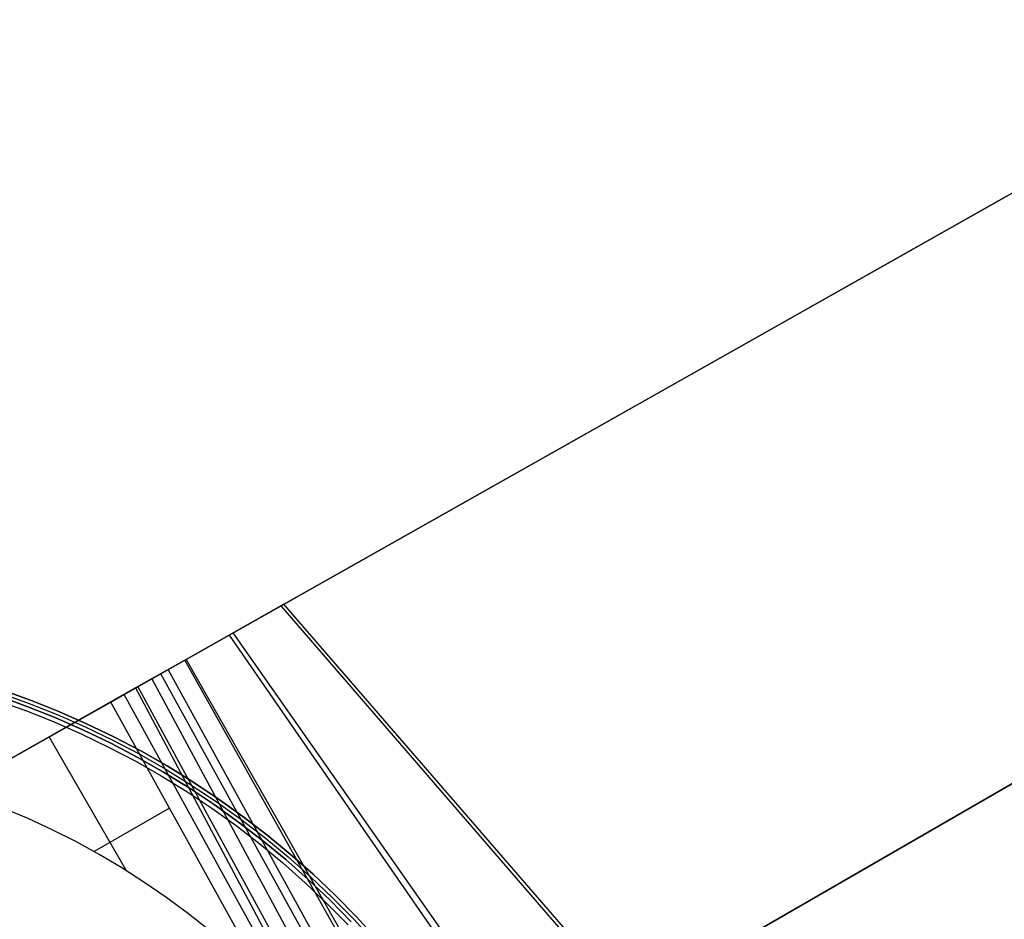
# Model space of a CAD drawing. Header units: millimetres. Extents: x 8926 to 10090, y -5004 to -3986.
# Tile 271 of 272: x 9541 to 9652, y -4285 to -4183. Entities that reach past the tile are written whole.
import ezdxf

# ---------------------------------------------------------------- set-up
doc = ezdxf.new("R2010")
doc.units = ezdxf.units.MM
doc.layers.add('1', color=7, linetype='Continuous')
doc.layers.add('BLANCO METALICO', color=7, linetype='Continuous', true_color=0xededed)

msp = doc.modelspace()

# ---------------------------------------------------------------- linework, layer by layer
at = {"layer": '1', "color": 29, "true_color": 0x4d342b}
for p, q in [((10024.31, -3993.46, 61.8), (9533.43, -4270.7, 61.8)), ((9570.46, -4249.78, 59.02), (9797.39, -4121.62, 57.45)), ((9570.75, -4249.62, 65.03), (9797.54, -4121.54, 63.36)), ((9763.12, -4206.42, 50.64), (9609.59, -4295.06, 56.32)), ((9609.96, -4294.85, 62.35), (9763.36, -4206.28, 56.46)), ((9559.57, -4255.93, 59.52), (9570.46, -4249.78, 59.02)), ((9570.75, -4249.62, 65.03), (9559.69, -4255.87, 65.53)), ((9648.49, -4340.1, 53.63), (9570.46, -4249.78, 59.02)), ((9648.95, -4339.83, 59.69), (9570.75, -4249.62, 65.03)), ((9632.62, -4349.2, 55.63), (9565.01, -4252.86, 59.23)), ((9631.53, -4349.83, 61.95), (9564.59, -4253.1, 65.27)), ((9559.69, -4255.87, 65.53), (9553.98, -4259.09, 65.66)), ((9555.8, -4258.07, 59.55), (9559.57, -4255.93, 59.52)), ((9616.86, -4358.25, 58.55), (9559.57, -4255.93, 59.52)), ((9559.69, -4255.87, 65.53), (9617.71, -4357.76, 64.55)), ((9614.19, -4359.77, 58.99), (9557.68, -4257, 59.54)), ((9551.16, -4260.69, 59.57), (9555.8, -4258.07, 59.55)), ((9555.8, -4258.07, 59.55), (9611.51, -4361.31, 59.33)), ((9613.42, -4360.22, 65.23), (9556.84, -4257.48, 65.61)), ((9553.98, -4259.09, 65.66), (9533.43, -4270.7, 65.66)), ((9553.98, -4259.09, 65.66), (9609.11, -4362.69, 65.66)), ((9610.35, -4361.98, 59.45), (9554.25, -4258.94, 59.56)), ((9533.43, -4270.7, 59.57), (9551.16, -4260.69, 59.57)), ((9568.77, -4292.46, 59.57), (9551.16, -4260.69, 59.57)), ((9573.65, -4297.94, 59.55), (9552.7, -4259.81, 59.57)), ((9552.94, -4279.77, 59.57), (9544.19, -4264.62, 59.57)), ((9541.82, -4273.88, 59.57), (9539.06, -4272.73, 59.57)), ((9557.81, -4272.7, 59.57), (9549.3, -4277.61, 59.57)), ((9544.54, -4275.14, 59.57), (9541.82, -4273.88, 59.57)), ((9547.21, -4276.48, 59.57), (9544.54, -4275.14, 59.57)), ((9549.84, -4277.92, 59.57), (9547.21, -4276.48, 59.57)), ((9552.41, -4279.44, 59.57), (9549.84, -4277.92, 59.57)), ((9554.93, -4281.06, 59.57), (9552.41, -4279.44, 59.57)), ((9557.4, -4282.75, 59.57), (9554.93, -4281.06, 59.57)), ((9559.8, -4284.54, 59.57), (9557.4, -4282.75, 59.57)), ((9562.14, -4286.4, 59.57), (9559.8, -4284.54, 59.57))]:
    msp.add_line(p, q, dxfattribs=at)
at = {"layer": 'BLANCO METALICO'}
for p, q in [((9538.86, -4259.31, 223.53), (9542.09, -4260.47, 223.53)), ((9542.09, -4260.47, 221.92), (9538.86, -4259.31, 221.92)), ((9542.09, -4260.47, 220.42), (9538.86, -4259.31, 220.42)), ((9538.86, -4259.31, 222.72), (9542.09, -4260.47, 222.72)), ((9538.86, -4259.31, 221.17), (9542.09, -4260.47, 221.17)), ((9538.44, -4260.54, 219.12), (9541.63, -4261.69, 219.12)), ((9538.44, -4260.54, 219.92), (9541.63, -4261.69, 219.92)), ((9541.8, -4261.22, 223.53), (9538.6, -4260.07, 223.53)), ((9538.6, -4260.07, 221.92), (9541.8, -4261.22, 221.92)), ((9541.8, -4261.22, 222.72), (9538.6, -4260.07, 222.72)), ((9538.6, -4260.07, 220.42), (9541.8, -4261.22, 220.42)), ((9538.73, -4259.69, 223.53), (9541.95, -4260.85, 223.53)), ((9542.09, -4260.47, 223.53), (9545.28, -4261.74, 223.53)), ((9545.28, -4261.74, 221.92), (9542.09, -4260.47, 221.92)), ((9545.28, -4261.74, 220.42), (9542.09, -4260.47, 220.42)), ((9542.09, -4260.47, 222.72), (9545.28, -4261.74, 222.72)), ((9542.09, -4260.47, 221.17), (9545.28, -4261.74, 221.17)), ((9541.63, -4261.69, 219.12), (9544.78, -4262.94, 219.12)), ((9541.63, -4261.69, 219.92), (9544.78, -4262.94, 219.92)), ((9544.97, -4262.48, 223.53), (9541.8, -4261.22, 223.53)), ((9541.8, -4261.22, 221.92), (9544.97, -4262.48, 221.92)), ((9544.97, -4262.48, 222.72), (9541.8, -4261.22, 222.72)), ((9541.8, -4261.22, 220.42), (9544.97, -4262.48, 220.42)), ((9541.95, -4260.85, 223.53), (9545.12, -4262.11, 223.53)), ((9545.28, -4261.74, 223.53), (9548.42, -4263.13, 223.53)), ((9548.42, -4263.13, 221.92), (9545.28, -4261.74, 221.92)), ((9548.42, -4263.13, 220.42), (9545.28, -4261.74, 220.42)), ((9545.28, -4261.74, 222.72), (9548.42, -4263.13, 222.72)), ((9545.28, -4261.74, 221.17), (9548.42, -4263.13, 221.17)), ((9548.09, -4263.85, 223.53), (9544.97, -4262.48, 223.53)), ((9544.97, -4262.48, 221.92), (9548.09, -4263.85, 221.92)), ((9548.09, -4263.85, 222.72), (9544.97, -4262.48, 222.72)), ((9544.97, -4262.48, 220.42), (9548.09, -4263.85, 220.42)), ((9545.12, -4262.11, 223.53), (9548.26, -4263.49, 223.53)), ((9544.78, -4262.94, 219.12), (9547.88, -4264.31, 219.12)), ((9544.78, -4262.94, 219.92), (9547.88, -4264.31, 219.92)), ((9551.16, -4265.33, 223.53), (9548.09, -4263.85, 223.53)), ((9548.09, -4263.85, 221.92), (9551.16, -4265.33, 221.92)), ((9551.16, -4265.33, 222.72), (9548.09, -4263.85, 222.72)), ((9548.09, -4263.85, 220.42), (9551.16, -4265.33, 220.42)), ((9548.26, -4263.49, 223.53), (9551.34, -4264.97, 223.53)), ((9548.42, -4263.13, 223.53), (9551.52, -4264.62, 223.53)), ((9551.52, -4264.62, 221.92), (9548.42, -4263.13, 221.92)), ((9551.52, -4264.62, 220.42), (9548.42, -4263.13, 220.42)), ((9548.42, -4263.13, 222.72), (9551.52, -4264.62, 222.72)), ((9548.42, -4263.13, 221.17), (9551.52, -4264.62, 221.17)), ((9547.88, -4264.31, 219.12), (9550.93, -4265.78, 219.12)), ((9547.88, -4264.31, 219.92), (9550.93, -4265.78, 219.92)), ((9551.34, -4264.97, 223.53), (9554.37, -4266.56, 223.53)), ((9551.52, -4264.62, 223.53), (9554.56, -4266.21, 223.53)), ((9554.56, -4266.21, 221.92), (9551.52, -4264.62, 221.92)), ((9554.56, -4266.21, 220.42), (9551.52, -4264.62, 220.42)), ((9551.52, -4264.62, 222.72), (9554.56, -4266.21, 222.72)), ((9551.52, -4264.62, 221.17), (9554.56, -4266.21, 221.17)), ((9550.93, -4265.78, 219.12), (9553.93, -4267.35, 219.12)), ((9550.93, -4265.78, 219.92), (9553.93, -4267.35, 219.92)), ((9554.17, -4266.92, 223.53), (9551.16, -4265.33, 223.53)), ((9551.16, -4265.33, 221.92), (9554.17, -4266.92, 221.92)), ((9554.17, -4266.92, 222.72), (9551.16, -4265.33, 222.72)), ((9551.16, -4265.33, 220.42), (9554.17, -4266.92, 220.42)), ((9554.56, -4266.21, 223.53), (9557.54, -4267.91, 223.53)), ((9557.54, -4267.91, 221.92), (9554.56, -4266.21, 221.92)), ((9557.54, -4267.91, 220.42), (9554.56, -4266.21, 220.42)), ((9554.56, -4266.21, 222.72), (9557.54, -4267.91, 222.72)), ((9554.56, -4266.21, 221.17), (9557.54, -4267.91, 221.17)), ((9553.93, -4267.35, 219.12), (9556.88, -4269.03, 219.12)), ((9553.93, -4267.35, 219.92), (9556.88, -4269.03, 219.92)), ((9557.14, -4268.6, 223.53), (9554.17, -4266.92, 223.53)), ((9554.17, -4266.92, 221.92), (9557.14, -4268.6, 221.92)), ((9557.14, -4268.6, 222.72), (9554.17, -4266.92, 222.72)), ((9554.17, -4266.92, 220.42), (9557.14, -4268.6, 220.42)), ((9554.37, -4266.56, 223.53), (9557.34, -4268.26, 223.53)), ((9557.34, -4268.26, 223.53), (9560.25, -4270.05, 223.53)), ((9557.54, -4267.91, 223.53), (9560.47, -4269.72, 223.53)), ((9560.47, -4269.72, 221.92), (9557.54, -4267.91, 221.92)), ((9560.47, -4269.72, 220.42), (9557.54, -4267.91, 220.42)), ((9557.54, -4267.91, 222.72), (9560.47, -4269.72, 222.72)), ((9557.54, -4267.91, 221.17), (9560.47, -4269.72, 221.17)), ((9556.88, -4269.03, 219.12), (9559.77, -4270.81, 219.12)), ((9556.88, -4269.03, 219.92), (9559.77, -4270.81, 219.92)), ((9560.04, -4270.39, 223.53), (9557.14, -4268.6, 223.53)), ((9557.14, -4268.6, 221.92), (9560.04, -4270.39, 221.92)), ((9560.04, -4270.39, 222.72), (9557.14, -4268.6, 222.72)), ((9557.14, -4268.6, 220.42), (9560.04, -4270.39, 220.42)), ((9562.87, -4272.28, 223.53), (9560.04, -4270.39, 223.53)), ((9560.04, -4270.39, 221.92), (9562.87, -4272.28, 221.92)), ((9562.87, -4272.28, 222.72), (9560.04, -4270.39, 222.72)), ((9560.04, -4270.39, 220.42), (9562.87, -4272.28, 220.42)), ((9560.25, -4270.05, 223.53), (9563.1, -4271.95, 223.53)), ((9560.47, -4269.72, 223.53), (9563.33, -4271.62, 223.53)), ((9563.33, -4271.62, 221.92), (9560.47, -4269.72, 221.92)), ((9563.33, -4271.62, 220.42), (9560.47, -4269.72, 220.42)), ((9560.47, -4269.72, 222.72), (9563.33, -4271.62, 222.72)), ((9560.47, -4269.72, 221.17), (9563.33, -4271.62, 221.17)), ((9559.77, -4270.81, 219.12), (9562.59, -4272.69, 219.12)), ((9559.77, -4270.81, 219.92), (9562.59, -4272.69, 219.92)), ((9563.33, -4271.62, 223.53), (9566.12, -4273.62, 223.53)), ((9566.12, -4273.62, 221.92), (9563.33, -4271.62, 221.92)), ((9566.12, -4273.62, 220.42), (9563.33, -4271.62, 220.42)), ((9563.33, -4271.62, 222.72), (9566.12, -4273.62, 222.72)), ((9563.33, -4271.62, 221.17), (9566.12, -4273.62, 221.17)), ((9562.59, -4272.69, 219.12), (9565.35, -4274.66, 219.12)), ((9562.59, -4272.69, 219.92), (9565.35, -4274.66, 219.92)), ((9565.64, -4274.26, 223.53), (9562.87, -4272.28, 223.53)), ((9562.87, -4272.28, 221.92), (9565.64, -4274.26, 221.92)), ((9565.64, -4274.26, 222.72), (9562.87, -4272.28, 222.72)), ((9562.87, -4272.28, 220.42), (9565.64, -4274.26, 220.42)), ((9563.1, -4271.95, 223.53), (9565.88, -4273.94, 223.53)), ((9565.88, -4273.94, 223.53), (9568.59, -4276.03, 223.53)), ((9566.12, -4273.62, 223.53), (9568.84, -4275.71, 223.53)), ((9568.84, -4275.71, 221.92), (9566.12, -4273.62, 221.92)), ((9568.84, -4275.71, 220.42), (9566.12, -4273.62, 220.42)), ((9566.12, -4273.62, 222.72), (9568.84, -4275.71, 222.72)), ((9566.12, -4273.62, 221.17), (9568.84, -4275.71, 221.17)), ((9565.35, -4274.66, 219.12), (9568.03, -4276.73, 219.12)), ((9565.35, -4274.66, 219.92), (9568.03, -4276.73, 219.92)), ((9568.34, -4276.34, 223.53), (9565.64, -4274.26, 223.53)), ((9565.64, -4274.26, 221.92), (9568.34, -4276.34, 221.92)), ((9568.34, -4276.34, 222.72), (9565.64, -4274.26, 222.72)), ((9565.64, -4274.26, 220.42), (9568.34, -4276.34, 220.42)), ((9568.59, -4276.03, 223.53), (9571.23, -4278.2, 223.53)), ((9568.84, -4275.71, 223.53), (9571.49, -4277.9, 223.53)), ((9571.49, -4277.9, 221.92), (9568.84, -4275.71, 221.92)), ((9571.49, -4277.9, 220.42), (9568.84, -4275.71, 220.42)), ((9568.84, -4275.71, 222.72), (9571.49, -4277.9, 222.72)), ((9568.84, -4275.71, 221.17), (9571.49, -4277.9, 221.17)), ((9568.03, -4276.73, 219.12), (9570.65, -4278.89, 219.12)), ((9568.03, -4276.73, 219.92), (9570.65, -4278.89, 219.92)), ((9570.97, -4278.51, 223.53), (9568.34, -4276.34, 223.53)), ((9568.34, -4276.34, 221.92), (9570.97, -4278.51, 221.92)), ((9570.97, -4278.51, 222.72), (9568.34, -4276.34, 222.72)), ((9568.34, -4276.34, 220.42), (9570.97, -4278.51, 220.42)), ((9573.52, -4280.77, 223.53), (9570.97, -4278.51, 223.53)), ((9570.97, -4278.51, 221.92), (9573.52, -4280.77, 221.92)), ((9573.52, -4280.77, 222.72), (9570.97, -4278.51, 222.72)), ((9570.97, -4278.51, 220.42), (9573.52, -4280.77, 220.42)), ((9571.23, -4278.2, 223.53), (9573.79, -4280.47, 223.53)), ((9571.49, -4277.9, 223.53), (9574.06, -4280.18, 223.53)), ((9574.06, -4280.18, 221.92), (9571.49, -4277.9, 221.92)), ((9574.06, -4280.18, 220.42), (9571.49, -4277.9, 220.42)), ((9571.49, -4277.9, 222.72), (9574.06, -4280.18, 222.72)), ((9571.49, -4277.9, 221.17), (9574.06, -4280.18, 221.17)), ((9570.65, -4278.89, 219.12), (9573.18, -4281.14, 219.12)), ((9570.65, -4278.89, 219.92), (9573.18, -4281.14, 219.92)), ((9573.79, -4280.47, 223.53), (9576.27, -4282.83, 223.53)), ((9574.06, -4280.18, 223.53), (9576.55, -4282.54, 223.53)), ((9576.55, -4282.54, 221.92), (9574.06, -4280.18, 221.92)), ((9576.55, -4282.54, 220.42), (9574.06, -4280.18, 220.42)), ((9574.06, -4280.18, 222.72), (9576.55, -4282.54, 222.72)), ((9574.06, -4280.18, 221.17), (9576.55, -4282.54, 221.17)), ((9573.18, -4281.14, 219.12), (9575.64, -4283.47, 219.12)), ((9573.18, -4281.14, 219.92), (9575.64, -4283.47, 219.92)), ((9575.99, -4283.11, 223.53), (9573.52, -4280.77, 223.53)), ((9573.52, -4280.77, 221.92), (9575.99, -4283.11, 221.92)), ((9575.99, -4283.11, 222.72), (9573.52, -4280.77, 222.72)), ((9573.52, -4280.77, 220.42), (9575.99, -4283.11, 220.42)), ((9576.27, -4282.83, 223.53), (9578.67, -4285.27, 223.53)), ((9576.55, -4282.54, 223.53), (9578.96, -4284.99, 223.53)), ((9578.96, -4284.99, 221.92), (9576.55, -4282.54, 221.92)), ((9578.96, -4284.99, 220.42), (9576.55, -4282.54, 220.42)), ((9576.55, -4282.54, 222.72), (9578.96, -4284.99, 222.72)), ((9576.55, -4282.54, 221.17), (9578.96, -4284.99, 221.17)), ((9575.64, -4283.47, 219.12), (9578.02, -4285.89, 219.12)), ((9575.64, -4283.47, 219.92), (9578.02, -4285.89, 219.92)), ((9578.38, -4285.54, 223.53), (9575.99, -4283.11, 223.53)), ((9575.99, -4283.11, 221.92), (9578.38, -4285.54, 221.92)), ((9578.38, -4285.54, 222.72), (9575.99, -4283.11, 222.72)), ((9575.99, -4283.11, 220.42), (9578.38, -4285.54, 220.42)), ((9578.96, -4284.99, 223.53), (9581.28, -4287.52, 223.53)), ((9581.28, -4287.52, 221.92), (9578.96, -4284.99, 221.92)), ((9581.28, -4287.52, 220.42), (9578.96, -4284.99, 220.42)), ((9578.96, -4284.99, 222.72), (9581.28, -4287.52, 222.72)), ((9578.96, -4284.99, 221.17), (9581.28, -4287.52, 221.17)), ((9578.67, -4285.27, 223.53), (9580.98, -4287.79, 223.53))]:
    msp.add_line(p, q, dxfattribs=at)

doc.saveas('drawing.dxf')
